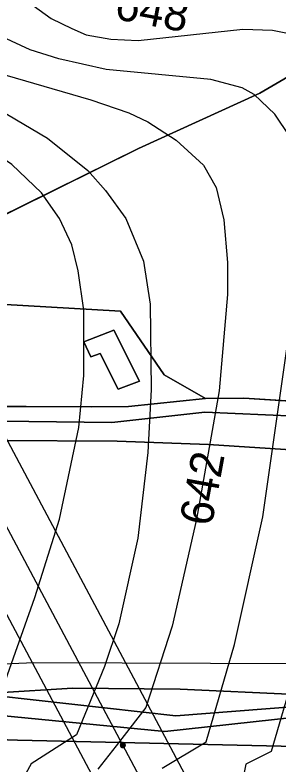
# Model space of a CAD drawing. Extents: x -709418 to -703832, y -1161719 to -1157826.
# Drawn here: x -706813.4 to -706749.3, y -1160396.2 to -1160213.8 of the extents above; entities that cross this region are included whole.
import ezdxf

# ---------------------------------------------------------------- set-up
doc = ezdxf.new("R2010")
doc.units = 0
for name, color, linetype in [('120_vrstevnice hlavní', 7, 'Continuous'), ('121_vrstevnice hlavní_popis', 7, 'Continuous'), ('122_vrstevnice základní', 7, 'Continuous'), ('206_TTP_KN', 7, 'Continuous'), ('207_lesní pozemek_KN', 7, 'Continuous'), ('209_zastavěná plocha_KN', 7, 'Continuous'), ('210_ostatní plocha_KN', 7, 'Continuous'), ('301_polní cesta_stav', 7, 'Continuous'), ('705_el VN nadzemní_E.ON', 7, 'Continuous'), ('735_OP sítí TI', 7, 'Continuous')]:
    doc.layers.add(name, color=color, linetype=linetype)

# ---------------------------------------------------------------- blocks, each defined once
blk = doc.blocks.new('Elektro - Implicitní$0$VN4601')
for points in [[(1.23, 0), (1.22, 0.13), (1.2, 0.26), (1.17, 0.38), (1.12, 0.5), (1.06, 0.61), (0.99, 0.72), (0.91, 0.82), (0.82, 0.91), (0.72, 0.99), (0.61, 1.06), (0.5, 1.12), (0.38, 1.17), (0.26, 1.2), (0.13, 1.22), (0, 1.23), (-0.13, 1.22), (-0.26, 1.2), (-0.38, 1.17), (-0.5, 1.12), (-0.61, 1.06), (-0.72, 0.99), (-0.82, 0.91), (-0.91, 0.82), (-0.99, 0.72), (-1.06, 0.61), (-1.12, 0.5), (-1.17, 0.38), (-1.2, 0.26), (-1.22, 0.13), (-1.23, 0), (-1.22, -0.13), (-1.2, -0.26), (-1.17, -0.38), (-1.12, -0.5), (-1.06, -0.61), (-0.99, -0.72), (-0.91, -0.82), (-0.82, -0.91), (-0.72, -0.99), (-0.61, -1.06), (-0.5, -1.12), (-0.38, -1.17), (-0.26, -1.2), (-0.13, -1.22), (0, -1.23), (0.13, -1.22), (0.26, -1.2), (0.38, -1.17), (0.5, -1.12), (0.61, -1.06), (0.72, -0.99), (0.82, -0.91), (0.91, -0.82), (0.99, -0.72), (1.06, -0.61), (1.12, -0.5), (1.17, -0.38), (1.2, -0.26), (1.22, -0.13), (1.23, 0)], [(0.92, 0), (0.92, 0.1), (0.9, 0.19), (0.88, 0.28), (0.84, 0.37), (0.8, 0.46), (0.75, 0.54), (0.68, 0.62), (0.62, 0.68), (0.54, 0.74), (0.46, 0.8), (0.37, 0.84), (0.28, 0.88), (0.19, 0.9), (0.1, 0.92), (0, 0.92), (-0.1, 0.92), (-0.19, 0.9), (-0.28, 0.88), (-0.37, 0.84), (-0.46, 0.8), (-0.54, 0.74), (-0.62, 0.68), (-0.68, 0.62), (-0.75, 0.54), (-0.8, 0.46), (-0.84, 0.37), (-0.88, 0.28), (-0.9, 0.19), (-0.92, 0.1), (-0.92, 0), (-0.92, -0.1), (-0.9, -0.19), (-0.88, -0.29), (-0.84, -0.38), (-0.8, -0.46), (-0.75, -0.54), (-0.68, -0.62), (-0.62, -0.69), (-0.54, -0.75), (-0.46, -0.8), (-0.37, -0.84), (-0.28, -0.88), (-0.19, -0.9), (-0.1, -0.92), (0, -0.92), (0.1, -0.92), (0.19, -0.9), (0.28, -0.88), (0.37, -0.84), (0.46, -0.8), (0.54, -0.75), (0.62, -0.69), (0.68, -0.62), (0.75, -0.54), (0.8, -0.46), (0.84, -0.38), (0.88, -0.29), (0.9, -0.19), (0.92, -0.1), (0.92, 0)], [(0.61, 0), (0.61, 0.06), (0.6, 0.13), (0.58, 0.19), (0.56, 0.25), (0.53, 0.31), (0.5, 0.36), (0.46, 0.41), (0.41, 0.46), (0.36, 0.5), (0.31, 0.53), (0.25, 0.56), (0.19, 0.58), (0.13, 0.6), (0.06, 0.61), (0, 0.61), (-0.06, 0.61), (-0.13, 0.6), (-0.19, 0.58), (-0.25, 0.56), (-0.31, 0.53), (-0.36, 0.5), (-0.41, 0.46), (-0.46, 0.41), (-0.5, 0.36), (-0.53, 0.31), (-0.56, 0.25), (-0.58, 0.19), (-0.6, 0.13), (-0.61, 0.06), (-0.61, 0), (-0.61, -0.07), (-0.6, -0.13), (-0.58, -0.19), (-0.56, -0.25), (-0.53, -0.31), (-0.5, -0.36), (-0.46, -0.41), (-0.41, -0.46), (-0.36, -0.5), (-0.31, -0.53), (-0.25, -0.56), (-0.19, -0.58), (-0.13, -0.6), (-0.06, -0.61), (0, -0.61), (0.06, -0.61), (0.13, -0.6), (0.19, -0.58), (0.25, -0.56), (0.31, -0.53), (0.36, -0.5), (0.41, -0.46), (0.46, -0.41), (0.5, -0.36), (0.53, -0.31), (0.56, -0.25), (0.58, -0.19), (0.6, -0.13), (0.61, -0.06), (0.61, 0)], [(0.31, 0), (0.31, 0.03), (0.3, 0.06), (0.29, 0.09), (0.28, 0.12), (0.27, 0.15), (0.25, 0.18), (0.23, 0.21), (0.21, 0.23), (0.18, 0.25), (0.15, 0.27), (0.12, 0.28), (0.09, 0.29), (0.06, 0.3), (0.03, 0.31), (0, 0.31), (-0.03, 0.31), (-0.06, 0.3), (-0.09, 0.29), (-0.12, 0.28), (-0.15, 0.27), (-0.18, 0.25), (-0.21, 0.23), (-0.23, 0.21), (-0.25, 0.18), (-0.27, 0.15), (-0.28, 0.12), (-0.29, 0.09), (-0.3, 0.06), (-0.31, 0.03), (-0.31, 0), (-0.31, -0.03), (-0.3, -0.06), (-0.29, -0.1), (-0.28, -0.13), (-0.27, -0.15), (-0.25, -0.18), (-0.23, -0.21), (-0.21, -0.23), (-0.18, -0.25), (-0.15, -0.27), (-0.12, -0.28), (-0.09, -0.29), (-0.06, -0.3), (-0.03, -0.31), (0, -0.31), (0.03, -0.31), (0.06, -0.3), (0.09, -0.29), (0.12, -0.28), (0.15, -0.27), (0.18, -0.25), (0.21, -0.23), (0.23, -0.21), (0.25, -0.18), (0.27, -0.15), (0.28, -0.13), (0.29, -0.1), (0.3, -0.06), (0.31, -0.03), (0.31, 0)]]:
    blk.add_lwpolyline(points)

msp = doc.modelspace()

# ---------------------------------------------------------------- linework, layer by layer
at = {"layer": '120_vrstevnice hlavní'}
for points in [[(-706863.93, -1160208.67), (-706855.11, -1160218.36), (-706848.75, -1160223.28), (-706837.03, -1160229.64), (-706825.03, -1160233.83), (-706815.19, -1160238.03), (-706805.5, -1160243.81), (-706795.66, -1160251.63), (-706791.32, -1160256.54), (-706786.4, -1160263.34), (-706782.07, -1160273.76), (-706780.47, -1160284.17), (-706780.19, -1160305), (-706781.05, -1160320.33), (-706783.51, -1160341.16), (-706788.14, -1160361.99), (-706791.61, -1160372.41), (-706798.41, -1160389.04), (-706809.5, -1160396.13)], [(-706809.5, -1160396.13), (-706837.75, -1160447.19), (-706863.47, -1160456.24)]]:
    msp.add_lwpolyline(points, dxfattribs=at)
at = {"layer": '122_vrstevnice základní'}
for points in [[(-706825.6, -1160394.25), (-706819.99, -1160387.75), (-706808.54, -1160355.63), (-706802.6, -1160336.53), (-706797.83, -1160314.26), (-706796.67, -1160301.53), (-706796.67, -1160285.62), (-706797.98, -1160276.07), (-706799.57, -1160269.71), (-706802.6, -1160263.34), (-706806.94, -1160257.12), (-706814.18, -1160250.18), (-706828.64, -1160240.34), (-706853.66, -1160229.93), (-706862.2, -1160225.16), (-706871.02, -1160218.79), (-706881.29, -1160207.51)], [(-706847.16, -1160210.4), (-706840.36, -1160216.19), (-706832.55, -1160221.54), (-706820.4, -1160227.04), (-706794.94, -1160234.41), (-706785.68, -1160237.6), (-706781.05, -1160239.77), (-706774.11, -1160244.25), (-706767.46, -1160250.32), (-706764.42, -1160255.82), (-706762.54, -1160263.63), (-706761.67, -1160274.05), (-706761.67, -1160281.86), (-706763.7, -1160305.29), (-706769.19, -1160336.53), (-706775.12, -1160362.57), (-706781.49, -1160382.39), (-706788.78, -1160391.71), (-706793.21, -1160397.38)], [(-706777.58, -1160397.14), (-706766.82, -1160390.79), (-706759.94, -1160367.05), (-706752.99, -1160335.95), (-706744.31, -1160275.2), (-706743.45, -1160254.95), (-706745.33, -1160246.28), (-706746.48, -1160243.38), (-706750.1, -1160237.89), (-706755.16, -1160233.11), (-706758.05, -1160231.52), (-706765.72, -1160229.5), (-706791.18, -1160227.04), (-706802.75, -1160224.43), (-706809.69, -1160222.26), (-706816.49, -1160219.08), (-706821.84, -1160215.61), (-706828.93, -1160209.97)], [(-706810.42, -1160210.4), (-706804.63, -1160214.6), (-706799.57, -1160217.06), (-706796.04, -1160218.58), (-706790.08, -1160219.66), (-706783.37, -1160219.95), (-706757.91, -1160217.2), (-706750.68, -1160217.49), (-706742.58, -1160219.08), (-706734.48, -1160222.41), (-706728.37, -1160227.2), (-706723.92, -1160233.26), (-706718.88, -1160242.24)], [(-706728.39, -1160318.49), (-706734.15, -1160327.8), (-706737.62, -1160337.63), (-706745.47, -1160374.43), (-706748.07, -1160383.11), (-706750.97, -1160393.09), (-706757.18, -1160396.16)], [(-706757.18, -1160396.16), (-706761.3, -1160417.31), (-706762.68, -1160433.73), (-706765.14, -1160450.37), (-706793.48, -1160461.4)]]:
    msp.add_lwpolyline(points, dxfattribs=at)
at = {"layer": '206_TTP_KN'}
for p, q in [((-706838.41, -1160317.34), (-706788.52, -1160317.55)), ((-706788.52, -1160317.55), (-706766.29, -1160318.4)), ((-706766.29, -1160318.4), (-706716.54, -1160321.45)), ((-706799.42, -1160377.71), (-706821.78, -1160379.06)), ((-706773.16, -1160377.92), (-706799.42, -1160377.71)), ((-706737.56, -1160379.55), (-706773.16, -1160377.92)), ((-706872.14, -1160387.69), (-706812.78, -1160390.39)), ((-706812.78, -1160390.39), (-706725.1, -1160392.3))]:
    msp.add_line(p, q, dxfattribs=at)
msp.add_lwpolyline([(-706823.52, -1160266.14), (-706783.3, -1160246.25), (-706753.79, -1160232.81), (-706729.8, -1160218.86), (-706718.97, -1160211.57), (-706707.08, -1160203.58), (-706713.31, -1160190.48), (-706699.72, -1160186.38), (-706622.79, -1160273.5), (-706649.57, -1160286.81), (-706701.1, -1160311.37), (-706742.08, -1160308.04), (-706757.65, -1160307.12), (-706767.02, -1160307.2), (-706777.09, -1160301.39), (-706787.71, -1160285.89), (-706822.81, -1160283.83), (-706823.52, -1160266.14)], dxfattribs=at)
at = {"layer": '207_lesní pozemek_KN'}
for p, q in [((-706729.8, -1160218.86), (-706753.79, -1160232.81)), ((-706753.79, -1160232.81), (-706783.3, -1160246.25)), ((-706783.3, -1160246.25), (-706823.52, -1160266.14))]:
    msp.add_line(p, q, dxfattribs=at)
at = {"layer": '209_zastavěná plocha_KN'}
for p, q in [((-706796.66, -1160293.34), (-706789.34, -1160290.54)), ((-706789.34, -1160290.54), (-706783.11, -1160302.93)), ((-706794.89, -1160297.02), (-706796.66, -1160293.34)), ((-706792.63, -1160296.2), (-706794.89, -1160297.02)), ((-706788.27, -1160304.87), (-706792.63, -1160296.2)), ((-706783.11, -1160302.93), (-706788.27, -1160304.87))]:
    msp.add_line(p, q, dxfattribs=at)
at = {"layer": '210_ostatní plocha_KN'}
for p, q in [((-706767.02, -1160307.2), (-706757.65, -1160307.12)), ((-706757.65, -1160307.12), (-706742.08, -1160308.04)), ((-706785.78, -1160309.07), (-706767.02, -1160307.2)), ((-706826.73, -1160309.02), (-706794.68, -1160309.22)), ((-706794.68, -1160309.22), (-706785.78, -1160309.07)), ((-706767.16, -1160310.49), (-706789.84, -1160313.01)), ((-706789.84, -1160313.01), (-706767.16, -1160310.49)), ((-706740.69, -1160311.7), (-706767.16, -1160310.49)), ((-706767.16, -1160310.49), (-706740.69, -1160311.7)), ((-706789.84, -1160313.01), (-706816.77, -1160312.72)), ((-706816.77, -1160312.72), (-706789.84, -1160313.01)), ((-706788.52, -1160317.55), (-706838.41, -1160317.34)), ((-706766.29, -1160318.4), (-706788.52, -1160317.55)), ((-706716.54, -1160321.45), (-706766.29, -1160318.4)), ((-706821.78, -1160379.06), (-706799.42, -1160377.71)), ((-706799.42, -1160377.71), (-706773.16, -1160377.92)), ((-706773.16, -1160377.92), (-706737.56, -1160379.55)), ((-706821.78, -1160379.06), (-706774.22, -1160384.44)), ((-706774.22, -1160384.44), (-706821.78, -1160379.06)), ((-706774.22, -1160384.44), (-706736.22, -1160381.46)), ((-706736.22, -1160381.46), (-706774.22, -1160384.44)), ((-706776.91, -1160388.26), (-706822.98, -1160383.73)), ((-706822.98, -1160383.73), (-706776.91, -1160388.26)), ((-706729.49, -1160383.09), (-706776.91, -1160388.26)), ((-706776.91, -1160388.26), (-706729.49, -1160383.09)), ((-706812.78, -1160390.39), (-706872.14, -1160387.69)), ((-706725.1, -1160392.3), (-706812.78, -1160390.39))]:
    msp.add_line(p, q, dxfattribs=at)
for points in [[(-706829.23, -1160283.8), (-706822.81, -1160283.83), (-706787.71, -1160285.89), (-706777.09, -1160301.39), (-706767.02, -1160307.2), (-706785.78, -1160309.07), (-706794.68, -1160309.22), (-706826.73, -1160309.02), (-706815.74, -1160296.97), (-706829.23, -1160283.8)], [(-706796.66, -1160293.34), (-706794.89, -1160297.02), (-706792.63, -1160296.2), (-706788.27, -1160304.87), (-706783.11, -1160302.93), (-706789.34, -1160290.54), (-706796.66, -1160293.34)]]:
    msp.add_lwpolyline(points, dxfattribs=at)
at = {"layer": '301_polní cesta_stav'}
msp.add_lwpolyline([(-706933.07, -1160374.1), (-706900.02, -1160377.69), (-706871.05, -1160377.21), (-706852.37, -1160373.38), (-706808.78, -1160371.47), (-706744.27, -1160371.7), (-706714.58, -1160373.14), (-706703.08, -1160372.66), (-706675.07, -1160334.13), (-706661.56, -1160319.44)], dxfattribs=at)
at = {"layer": '705_el VN nadzemní_E.ON'}
msp.add_lwpolyline([(-706657.04, -1160633.68), (-706687.59, -1160577.9), (-706687.63, -1160577.77), (-706742.25, -1160475.95), (-706787.13, -1160391.57), (-706827.37, -1160316.03), (-706880.73, -1160218.11)], dxfattribs=at)
at = {"layer": '735_OP sítí TI'}
for points in [[(-706648.27, -1160628.88), (-706678.38, -1160573.89), (-706678.41, -1160573.81), (-706733.43, -1160471.24), (-706778.3, -1160386.87), (-706818.57, -1160311.29), (-706870.8, -1160215.44)], [(-706665.81, -1160638.48), (-706696.8, -1160581.91), (-706696.85, -1160581.74), (-706751.07, -1160480.66), (-706795.96, -1160396.27), (-706836.17, -1160320.77), (-706885.08, -1160231.02)]]:
    msp.add_lwpolyline(points, dxfattribs=at)

# ---------------------------------------------------------------- block references
at = {"layer": '705_el VN nadzemní_E.ON', "xscale": 0.5, "yscale": 0.5, "rotation": -61.809416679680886}
msp.add_blockref('Elektro - Implicitní$0$VN4601', (-706787.13, -1160391.57), dxfattribs=at)

# ---------------------------------------------------------------- texts
at = {"layer": '121_vrstevnice hlavní_popis'}
for s, rotation, p in [('648', 349.3055, (-706789.44, -1160214.69)), ('642', 79.6451, (-706765.5, -1160338.5))]:
    msp.add_text(s, height=8, rotation=rotation, dxfattribs=at).set_placement(p)

doc.saveas('drawing.dxf')
